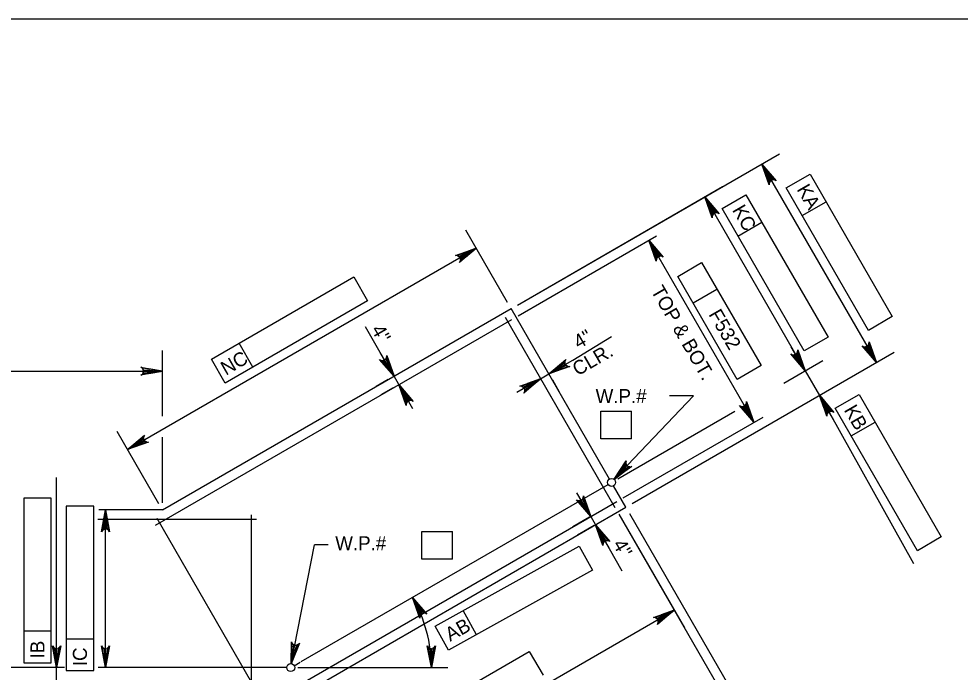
# Model space of a CAD drawing. Extents: x 638340 to 640242, y 295465 to 298435.
# Drawn here: x 638795.1 to 638996.7, y 295904.5 to 296044.5 of the extents above; entities that cross this region are included whole.
import ezdxf

# ---------------------------------------------------------------- set-up
doc = ezdxf.new("R2010")
doc.units = 0
for name, color, linetype in [('2', 7, 'Continuous'), ('Level 10', 7, 'Continuous'), ('Level 4', 7, 'Continuous'), ('Level 6', 7, 'Continuous'), ('Level 63', 7, 'Continuous')]:
    doc.layers.add(name, color=color, linetype=linetype)

msp = doc.modelspace()

# ---------------------------------------------------------------- linework, layer by layer
at = {"layer": '2'}
msp.add_line((638475.46, 296044.46), (639261.46, 296044.46), dxfattribs=at)
at = {"layer": 'Level 10'}
for p, q in [((638825.87, 295939.26), (638900.56, 295982.38)), ((638921.63, 295945.89), (638900.56, 295982.38)), ((638855.58, 295906.78), (638921.32, 295944.73)), ((638925.12, 295939.84), (638922.47, 295944.42)), ((638825.87, 295939.26), (638812.21, 295939.26)), ((638847.01, 295894.74), (638925.12, 295939.84)), ((638854.08, 295905.91), (638855.36, 295906.65)), ((638796.65, 295905.49), (638778.56, 295905.49)), ((638804.86, 295905.49), (638796.65, 295905.49)), ((638852.49, 295905.49), (638812.07, 295905.49))]:
    msp.add_line(p, q, dxfattribs=at)
at = {"layer": 'Level 4'}
for p, q in [((638901.89, 295983.15), (638958.05, 296015.57)), ((638954.23, 296013.36), (638978.78, 295970.82)), ((638959.47, 296008.24), (638964.57, 296011.18)), ((638964.57, 296011.18), (638982.19, 295980.67)), ((638901.89, 295983.15), (638945.84, 296008.52)), ((638977.09, 295977.72), (638959.47, 296008.24)), ((638942.01, 296006.31), (638962.02, 295971.64)), ((638945.71, 296003.84), (638950.82, 296006.79)), ((638950.82, 296006.79), (638968.44, 295976.27)), ((638962.89, 296002.32), (638967.99, 296005.26)), ((638963.33, 295973.33), (638945.71, 296003.84)), ((638899.79, 295983.71), (638890.87, 295999.17)), ((638949.13, 295997.92), (638954.24, 296000.87)), ((638902.03, 295980.86), (638931.7, 295998)), ((638818.39, 295952.22), (638893.07, 295995.34)), ((638930.04, 295997.04), (638952.55, 295958.04)), ((638936.23, 295989.3), (638941.33, 295992.25)), ((638941.33, 295992.25), (638954.08, 295970.18)), ((638836.35, 295971.55), (638866.86, 295989.17)), ((638866.86, 295989.17), (638869.81, 295984.07)), ((638948.97, 295967.23), (638936.23, 295989.3)), ((638939.52, 295983.61), (638944.62, 295986.55)), ((638869.81, 295984.07), (638839.29, 295966.45)), ((638982.19, 295980.67), (638977.09, 295977.72)), ((638872.52, 295972.99), (638869.35, 295978.48)), ((638845.21, 295969.87), (638842.26, 295974.97)), ((638913.74, 295971.34), (638922.05, 295976.42)), ((638968.44, 295976.27), (638963.33, 295973.33)), ((638825.87, 295959.38), (638825.87, 295973.4)), ((638875.47, 295967.89), (638872.52, 295972.99)), ((638926.45, 295940.61), (638982.61, 295973.03)), ((638963.5, 295969.09), (638960.55, 295974.19)), ((638839.29, 295966.45), (638836.35, 295971.55)), ((638908.64, 295968.39), (638913.74, 295971.34)), ((638958.92, 295966.45), (638967.33, 295971.3)), ((638651.96, 295968.98), (638825.87, 295968.98)), ((638954.08, 295970.18), (638948.97, 295967.23)), ((638963.5, 295969.09), (638966.57, 295963.77)), ((638874.21, 295967.17), (638871.64, 295965.68)), ((638876.49, 295966.12), (638875.47, 295967.89)), ((638906.86, 295967.37), (638901.76, 295964.42)), ((638906.86, 295967.37), (638908.63, 295968.39)), ((638909.38, 295967.11), (638910.84, 295964.56)), ((638875.24, 295965.39), (638872.66, 295963.91)), ((638876.49, 295966.12), (638879.43, 295961.01)), ((638907.61, 295966.08), (638909.07, 295963.54)), ((638967.9, 295964.54), (638970.39, 295965.98)), ((638922.58, 295945.83), (638939.57, 295963.74)), ((638939.57, 295963.74), (638934.48, 295963.74)), ((638966.64, 295963.81), (638986.72, 295927.79)), ((638969.96, 295961.05), (638975.07, 295963.99)), ((638975.07, 295963.99), (638992.68, 295933.48)), ((638968.04, 295961.22), (638969.51, 295958.66)), ((638987.58, 295930.53), (638969.96, 295961.05)), ((638919.73, 295960.4), (638926.31, 295960.4)), ((638919.73, 295954.51), (638919.73, 295960.4)), ((638923.38, 295945.92), (638948.48, 295960.42)), ((638924.54, 295941.87), (638954.5, 295959.16)), ((638926.31, 295954.51), (638926.31, 295960.4)), ((638973.38, 295955.13), (638978.48, 295958.08)), ((638825.11, 295940.59), (638816.18, 295956.05)), ((638825.87, 295940.79), (638825.87, 295954.84)), ((638926.31, 295954.51), (638919.73, 295954.51)), ((638803.19, 295905.49), (638803.19, 295946.24)), ((638917.59, 295937.85), (638914.64, 295942.96)), ((638813.68, 295905.49), (638813.68, 295939.26)), ((638917.32, 295937.7), (638913.76, 295935.64)), ((638917.59, 295937.85), (638918.61, 295936.08)), ((638923.6, 295938.37), (638946.5, 295898.72)), ((638923.6, 295938.37), (638937.68, 295913.99)), ((638925.89, 295938.51), (638969.11, 295863.64)), ((638918.34, 295935.93), (638914.78, 295933.87)), ((638918.61, 295936.08), (638921.56, 295930.98)), ((638881.43, 295934.63), (638888.01, 295934.63)), ((638881.43, 295928.73), (638881.43, 295934.63)), ((638888.01, 295928.73), (638888.01, 295934.63)), ((638992.68, 295933.48), (638987.58, 295930.53)), ((638853.46, 295906.32), (638858.39, 295931.79)), ((638861.33, 295931.79), (638858.39, 295931.79)), ((638884.3, 295914.39), (638915.11, 295931.48)), ((638915.11, 295931.48), (638917.97, 295926.33)), ((638921.56, 295930.98), (638924.28, 295926.25)), ((638888.01, 295928.73), (638881.43, 295928.73)), ((638917.97, 295926.33), (638887.16, 295909.24)), ((638860.9, 295874.77), (638935.47, 295917.82)), ((638893.13, 295912.55), (638890.27, 295917.71)), ((638887.16, 295909.24), (638884.3, 295914.39)), ((638882.35, 295896.21), (638904.42, 295908.95)), ((638904.42, 295908.95), (638907.37, 295903.85)), ((638803.19, 295894.74), (638803.19, 295905.49)), ((638854.88, 295905.49), (638886.98, 295905.49))]:
    msp.add_line(p, q, dxfattribs=at)
for points in [[(638956.13, 296011.06), (638955.27, 296010.56), (638954.23, 296013.36)], [(638943.91, 296004), (638943.06, 296003.51), (638942.01, 296006.31)], [(638890.28, 295994.29), (638890.77, 295993.44), (638893.08, 295995.34)], [(638931.94, 295994.73), (638931.09, 295994.24), (638930.04, 295997.04)], [(638977.74, 295973.62), (638976.89, 295973.13), (638978.78, 295970.82)], [(638962.45, 295971.88), (638961.6, 295971.39), (638963.5, 295969.09)], [(638822.92, 295969.47), (638822.92, 295968.48), (638825.87, 295968.98)], [(638874.42, 295970.69), (638873.56, 295970.2), (638875.47, 295967.89)], [(638910.94, 295970.29), (638911.43, 295969.44), (638908.63, 295968.39)], [(638904.06, 295966.32), (638904.56, 295965.47), (638906.86, 295967.37)], [(638878.39, 295963.81), (638877.54, 295963.32), (638876.49, 295966.12)], [(638968.47, 295961.46), (638967.61, 295960.97), (638966.57, 295963.77)], [(638951.51, 295960.84), (638950.66, 295960.35), (638952.55, 295958.04)], [(638820.69, 295954.12), (638821.19, 295953.27), (638818.39, 295952.22)], [(638924.96, 295947.62), (638924.25, 295948.3), (638922.58, 295945.82)], [(638814.17, 295936.31), (638813.18, 295936.31), (638813.68, 295939.26)], [(638920.51, 295933.77), (638919.66, 295933.28), (638918.61, 295936.08)], [(638932.67, 295916.77), (638933.16, 295915.92), (638935.47, 295917.82)], [(638803.68, 295908.43), (638802.7, 295908.43), (638803.19, 295905.49)], [(638814.17, 295908.43), (638813.18, 295908.43), (638813.68, 295905.49)], [(638854.5, 295909.13), (638853.53, 295909.31), (638853.46, 295906.33)]]:
    msp.add_lwpolyline(points, close=True, dxfattribs=at)
for points in [[(638954.23, 296013.36), (638957.31, 296009.77), (638956.91, 296009.96), (638956.55, 296009.96), (638956.25, 296009.85), (638956.01, 296009.65), (638955.83, 296009.33), (638955.8, 296008.9), (638954.23, 296013.36), (638955.83, 296009.33), (638956.01, 296009.65), (638954.23, 296013.36), (638956.25, 296009.85), (638956.55, 296009.96), (638954.23, 296013.36), (638956.91, 296009.96)], [(638942.01, 296006.31), (638945.09, 296002.71), (638944.69, 296002.9), (638944.33, 296002.9), (638944.03, 296002.79), (638943.79, 296002.59), (638943.61, 296002.28), (638943.58, 296001.84), (638942.01, 296006.31), (638943.61, 296002.28), (638943.79, 296002.59), (638942.01, 296006.31), (638944.03, 296002.79), (638944.33, 296002.9), (638942.01, 296006.31), (638944.69, 296002.9)], [(638893.07, 295995.34), (638889.48, 295992.26), (638889.67, 295992.66), (638889.67, 295993.02), (638889.56, 295993.32), (638889.36, 295993.56), (638889.04, 295993.74), (638888.61, 295993.77), (638893.07, 295995.34), (638889.04, 295993.74), (638889.36, 295993.56), (638893.07, 295995.34), (638889.56, 295993.32), (638889.67, 295993.02), (638893.07, 295995.34), (638889.67, 295992.66)], [(638930.04, 295997.04), (638933.12, 295993.44), (638932.73, 295993.63), (638932.37, 295993.63), (638932.07, 295993.52), (638931.82, 295993.32), (638931.65, 295993.01), (638931.61, 295992.57), (638930.04, 295997.04), (638931.65, 295993.01), (638931.82, 295993.32), (638930.04, 295997.04), (638932.07, 295993.52), (638932.37, 295993.63), (638930.04, 295997.04), (638932.73, 295993.63)], [(638978.78, 295970.82), (638975.7, 295974.42), (638976.1, 295974.23), (638976.46, 295974.23), (638976.76, 295974.34), (638977, 295974.54), (638977.18, 295974.85), (638977.22, 295975.29), (638978.78, 295970.82), (638977.18, 295974.85), (638977, 295974.54), (638978.78, 295970.82), (638976.76, 295974.34), (638976.46, 295974.23), (638978.78, 295970.82), (638976.1, 295974.23)], [(638963.5, 295969.09), (638960.42, 295972.68), (638960.81, 295972.49), (638961.17, 295972.49), (638961.47, 295972.6), (638961.71, 295972.8), (638961.89, 295973.12), (638961.93, 295973.55), (638963.5, 295969.09), (638961.89, 295973.12), (638961.71, 295972.8), (638963.5, 295969.09), (638961.47, 295972.6), (638961.17, 295972.49), (638963.5, 295969.09), (638960.81, 295972.49)], [(638875.47, 295967.89), (638872.38, 295971.48), (638872.78, 295971.29), (638873.14, 295971.29), (638873.44, 295971.4), (638873.68, 295971.6), (638873.86, 295971.92), (638873.89, 295972.35), (638875.47, 295967.89), (638873.86, 295971.92), (638873.68, 295971.6), (638875.47, 295967.89), (638873.44, 295971.4), (638873.14, 295971.29), (638875.47, 295967.89), (638872.78, 295971.29)], [(638908.64, 295968.39), (638912.23, 295971.47), (638912.04, 295971.08), (638912.04, 295970.72), (638912.15, 295970.42), (638912.35, 295970.18), (638912.67, 295970), (638913.1, 295969.96), (638908.64, 295968.39), (638912.67, 295970), (638912.35, 295970.18), (638908.64, 295968.39), (638912.15, 295970.42), (638912.04, 295970.72), (638908.64, 295968.39), (638912.04, 295971.08)], [(638825.87, 295968.98), (638821.22, 295968.1), (638821.58, 295968.35), (638821.76, 295968.66), (638821.82, 295968.98), (638821.76, 295969.29), (638821.58, 295969.6), (638821.22, 295969.85), (638825.87, 295968.98), (638821.58, 295969.6), (638821.76, 295969.29), (638825.87, 295968.98), (638821.82, 295968.98), (638821.76, 295968.66), (638825.87, 295968.98), (638821.58, 295968.35)], [(638906.86, 295967.37), (638903.27, 295964.29), (638903.46, 295964.68), (638903.46, 295965.05), (638903.35, 295965.34), (638903.15, 295965.59), (638902.83, 295965.76), (638902.4, 295965.8), (638906.86, 295967.37), (638902.83, 295965.76), (638903.15, 295965.59), (638906.86, 295967.37), (638903.35, 295965.34), (638903.46, 295965.05), (638906.86, 295967.37), (638903.46, 295964.68)], [(638876.49, 295966.12), (638879.57, 295962.52), (638879.18, 295962.71), (638878.81, 295962.71), (638878.52, 295962.6), (638878.27, 295962.4), (638878.09, 295962.09), (638878.06, 295961.65), (638876.49, 295966.12), (638878.09, 295962.09), (638878.27, 295962.4), (638876.49, 295966.12), (638878.52, 295962.6), (638878.81, 295962.71), (638876.49, 295966.12), (638879.18, 295962.71)], [(638966.64, 295963.81), (638969.67, 295960.17), (638969.28, 295960.37), (638968.92, 295960.37), (638968.62, 295960.27), (638968.37, 295960.07), (638968.19, 295959.76), (638968.15, 295959.32), (638966.64, 295963.81), (638968.19, 295959.76), (638968.37, 295960.07), (638966.64, 295963.81), (638968.62, 295960.27), (638968.92, 295960.37), (638966.64, 295963.81), (638969.28, 295960.37)], [(638952.55, 295958.04), (638949.47, 295961.63), (638949.87, 295961.45), (638950.23, 295961.44), (638950.53, 295961.55), (638950.77, 295961.76), (638950.95, 295962.07), (638950.98, 295962.51), (638952.55, 295958.04), (638950.95, 295962.07), (638950.77, 295961.76), (638952.55, 295958.04), (638950.53, 295961.55), (638950.23, 295961.44), (638952.55, 295958.04), (638949.87, 295961.45)], [(638818.39, 295952.22), (638821.98, 295955.3), (638821.79, 295954.91), (638821.79, 295954.55), (638821.9, 295954.25), (638822.1, 295954.01), (638822.42, 295953.83), (638822.85, 295953.79), (638818.39, 295952.22), (638822.42, 295953.83), (638822.1, 295954.01), (638818.39, 295952.22), (638821.9, 295954.25), (638821.79, 295954.55), (638818.39, 295952.22), (638821.79, 295954.91)], [(638922.58, 295945.83), (638925.15, 295949.8), (638925.08, 295949.37), (638925.18, 295949.02), (638925.37, 295948.77), (638925.63, 295948.59), (638925.99, 295948.51), (638926.42, 295948.6), (638922.58, 295945.83), (638925.99, 295948.51), (638925.63, 295948.59), (638922.58, 295945.83), (638925.37, 295948.77), (638925.18, 295949.02), (638922.58, 295945.83), (638925.08, 295949.37)], [(638917.59, 295937.85), (638914.51, 295941.44), (638914.9, 295941.26), (638915.26, 295941.26), (638915.56, 295941.37), (638915.8, 295941.57), (638915.98, 295941.88), (638916.02, 295942.32), (638917.59, 295937.85), (638915.98, 295941.88), (638915.8, 295941.57), (638917.59, 295937.85), (638915.56, 295941.37), (638915.26, 295941.26), (638917.59, 295937.85), (638914.9, 295941.26)], [(638813.68, 295939.26), (638814.55, 295934.61), (638814.3, 295934.96), (638813.99, 295935.15), (638813.68, 295935.2), (638813.36, 295935.15), (638813.05, 295934.96), (638812.8, 295934.61), (638813.68, 295939.26), (638813.05, 295934.96), (638813.36, 295935.15), (638813.68, 295939.26), (638813.68, 295935.2), (638813.99, 295935.15), (638813.68, 295939.26), (638814.3, 295934.96)], [(638918.61, 295936.08), (638921.69, 295932.49), (638921.3, 295932.67), (638920.93, 295932.68), (638920.64, 295932.57), (638920.39, 295932.37), (638920.22, 295932.05), (638920.18, 295931.62), (638918.61, 295936.08), (638920.22, 295932.05), (638920.39, 295932.37), (638918.61, 295936.08), (638920.64, 295932.57), (638920.93, 295932.68), (638918.61, 295936.08), (638921.3, 295932.67)], [(638879.42, 295920.54), (638882.5, 295916.95), (638882.11, 295917.14), (638881.75, 295917.14), (638881.45, 295917.03), (638881.2, 295916.83), (638881.03, 295916.51), (638880.99, 295916.08), (638879.42, 295920.54), (638881.03, 295916.51), (638881.2, 295916.83), (638879.42, 295920.54), (638881.45, 295917.03), (638881.75, 295917.14), (638879.42, 295920.54), (638882.11, 295917.14)], [(638935.47, 295917.82), (638931.87, 295914.74), (638932.06, 295915.14), (638932.07, 295915.5), (638931.96, 295915.8), (638931.75, 295916.04), (638931.44, 295916.22), (638931, 295916.25), (638935.47, 295917.82), (638931.44, 295916.22), (638931.75, 295916.04), (638935.47, 295917.82), (638931.96, 295915.8), (638932.07, 295915.5), (638935.47, 295917.82), (638932.06, 295915.14)], [(638853.46, 295906.32), (638853.48, 295911.05), (638853.66, 295910.65), (638853.93, 295910.41), (638854.23, 295910.3), (638854.54, 295910.29), (638854.88, 295910.42), (638855.2, 295910.72), (638853.46, 295906.32), (638854.88, 295910.42), (638854.54, 295910.29), (638853.46, 295906.32), (638854.23, 295910.3), (638853.93, 295910.41), (638853.46, 295906.32), (638853.66, 295910.65)], [(638803.19, 295905.49), (638802.32, 295910.14), (638802.57, 295909.78), (638802.88, 295909.6), (638803.19, 295909.54), (638803.5, 295909.6), (638803.82, 295909.78), (638804.06, 295910.14), (638803.19, 295905.49), (638803.82, 295909.78), (638803.5, 295909.6), (638803.19, 295905.49), (638803.19, 295909.54), (638802.88, 295909.6), (638803.19, 295905.49), (638802.57, 295909.78)], [(638813.68, 295905.49), (638812.8, 295910.14), (638813.05, 295909.78), (638813.36, 295909.6), (638813.68, 295909.54), (638813.99, 295909.6), (638814.3, 295909.78), (638814.55, 295910.14), (638813.68, 295905.49), (638814.3, 295909.78), (638813.99, 295909.6), (638813.68, 295905.49), (638813.68, 295909.54), (638813.36, 295909.6), (638813.68, 295905.49), (638813.05, 295909.78)], [(638883.45, 295905.49), (638882.58, 295910.14), (638882.83, 295909.78), (638883.14, 295909.6), (638883.45, 295909.54), (638883.77, 295909.6), (638884.08, 295909.78), (638884.33, 295910.14), (638883.45, 295905.49), (638884.08, 295909.78), (638883.77, 295909.6), (638883.45, 295905.49), (638883.45, 295909.54), (638883.14, 295909.6), (638883.45, 295905.49), (638882.83, 295909.78)]]:
    msp.add_lwpolyline(points, dxfattribs=at)
for centre in [(638922.05, 295945.16), (638853.34, 295905.49)]:
    msp.add_circle(centre, 0.849, dxfattribs=at)
msp.add_arc((638853.34, 295905.49), 30.12, 0.0017, 29.9999, dxfattribs=at)
at = {"layer": 'Level 6'}
for p, q in [((638824.36, 295936.02), (638900.7, 295980.09)), ((638922.84, 295939.7), (638899.3, 295980.47)), ((638846.87, 295897.03), (638923.21, 295941.1)), ((638845.99, 295937.21), (638812, 295937.21)), ((638848.27, 295896.65), (638824.74, 295937.42)), ((638844.96, 295895.76), (638844.96, 295938.23))]:
    msp.add_line(p, q, dxfattribs=at)
at = {"layer": 'Level 63'}
for p, q in [((638796.15, 295941.76), (638796.15, 295906.52)), ((638802.05, 295941.76), (638796.15, 295941.76)), ((638802.05, 295906.52), (638802.05, 295941.76)), ((638805.25, 295940.09), (638805.25, 295904.85)), ((638811.15, 295940.09), (638805.25, 295940.09)), ((638811.15, 295904.85), (638811.15, 295940.09)), ((638796.15, 295913.36), (638802.05, 295913.36)), ((638805.25, 295911.68), (638811.15, 295911.68)), ((638796.15, 295906.52), (638802.05, 295906.52)), ((638804.5, 295905.49), (638796.65, 295905.49)), ((638805.25, 295904.85), (638811.15, 295904.85))]:
    msp.add_line(p, q, dxfattribs=at)

# ---------------------------------------------------------------- texts
at = {"layer": 'Level 4'}
for s, rotation, p in [('KA', 300, (638961.63, 296007.95)), ('KC', 300, (638947.82, 296003.52)), ('TOP & BOT.', 300, (638930.39, 295986.22)), ('F532', 300, (638942.75, 295981.17)), ('4"', 300, (638870.48, 295977.88)), ('4"', 30, (638915.01, 295973.66)), ('NC', 30, (638839.45, 295968)), ('CLR.', 30, (638914.78, 295967.87)), ('KB', 300, (638971.74, 295960.68)), ('4"', 300, (638922.22, 295931.92)), ('AB', 29.0163, (638887.47, 295911.01)), ('IB', 90, (638800.58, 295907.47)), ('IC', 90, (638809.68, 295905.8))]:
    msp.add_text(s, height=3, rotation=rotation, dxfattribs=at).set_placement(p)
for p in [(638918.64, 295962.16), (638862.87, 295930.63)]:
    msp.add_text('W.P.#', height=3, dxfattribs=at).set_placement(p)

doc.saveas('drawing.dxf')
